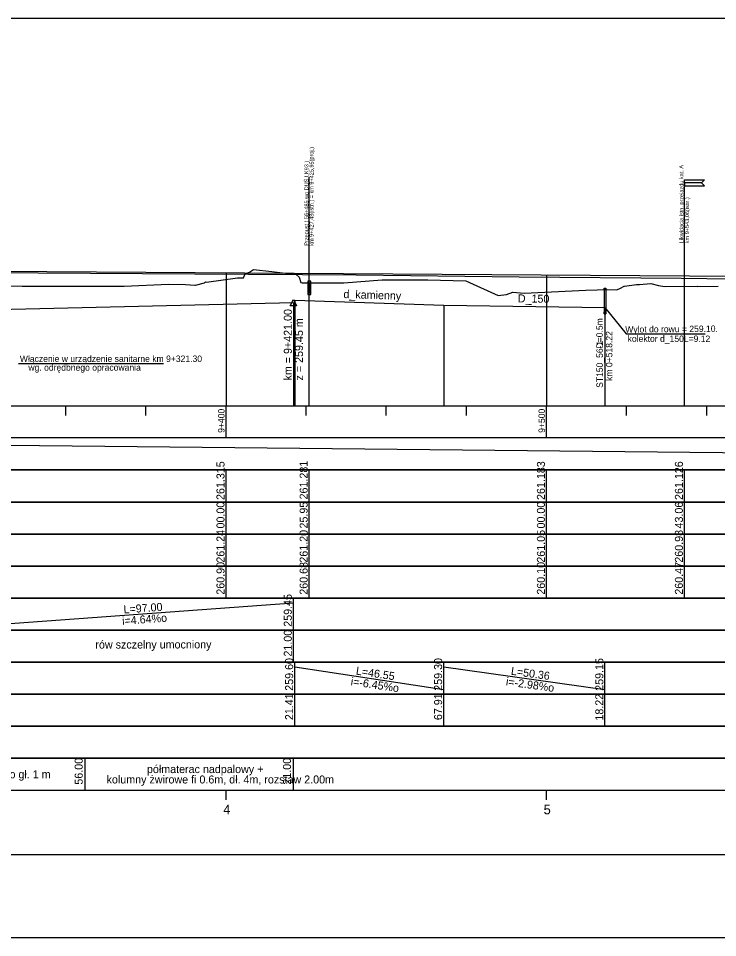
# Model space of a CAD drawing. Extents: x 6445630 to 6518227, y 5499240 to 5511716.
# Drawn here: x 6453966.4 to 6454184.6, y 5506751.3 to 5507038.3 of the extents above; entities that cross this region are included whole.
import ezdxf

# ---------------------------------------------------------------- set-up
doc = ezdxf.new("R2010")
doc.units = 0
for name, color, linetype in [('TOR_PROF-drenaze', 7, 'Continuous'), ('TOR_PROF-drenokolektory', 7, 'Continuous'), ('TOR_PROF-obiekty+opisy', 7, 'Continuous'), ('TOR_PROF-opisy glowne', 7, 'Continuous'), ('TOR_PROF-opisy pomocnicze', 7, 'Continuous'), ('TOR_PROF-rowy otwarte', 7, 'Continuous'), ('TOR_PROF-studnie i osadniki', 7, 'Continuous'), ('TOR_PROF-tabelka-geometria T1', 7, 'Continuous'), ('TOR_PROF-tabelka-kilometracja', 7, 'Continuous'), ('TOR_PROF-tabelka-odleglosci T1', 7, 'Continuous'), ('TOR_PROF-tabelka-pochylenia proj T1', 7, 'Continuous'), ('TOR_PROF-tabelka-rodzaj rowu T1', 7, 'Continuous'), ('TOR_PROF-tabelka-rodzaj rurociagow T1', 7, 'Continuous'), ('TOR_PROF-tabelka-rowyT1', 7, 'Continuous'), ('TOR_PROF-tabelka-rurociagi T1', 7, 'Continuous'), ('TOR_PROF-tabelka-rzedne istn T1', 7, 'Continuous'), ('TOR_PROF-tabelka-rzedne proj T1', 7, 'Continuous'), ('TOR_PROF-tabelka-teren istniejacy T1', 7, 'Continuous'), ('TOR_PROF-tabelka-warstwa ochronna T1', 7, 'Continuous'), ('TOR_PROF-tor istniejacy T2', 7, 'Continuous'), ('TOR_PROF-tor projektowany', 7, 'Continuous'), ('TOR_PROF-uklad odniesienia', 7, 'Continuous'), ('TOR_PROF-warstwa ochronna', 7, 'Continuous'), ('TOR_RAMKI-dodatkowe3', 7, 'Continuous'), ('TOR_RAMKI-MASKA WYCIECIA', 7, 'Continuous')]:
    doc.layers.add(name, color=color, linetype=linetype)

msp = doc.modelspace()

# ---------------------------------------------------------------- linework, layer by layer
at = {"layer": 'TOR_PROF-drenaze'}
for points in [[(6454052.63, 5506950.3), (6454099.12, 5506948.8)], [(6454099.12, 5506948.8), (6454149.43, 5506948.05)]]:
    msp.add_lwpolyline(points, dxfattribs=at)
at = {"layer": 'TOR_PROF-drenokolektory'}
for points in [[(6454052.63, 5506950.3), (6454052.63, 5506922.3), (6454052.63, 5506917.3), (6454052.63, 5506917.3)], [(6454099.12, 5506948.8), (6454099.12, 5506922.3), (6454099.12, 5506917.3), (6454099.12, 5506917.3)], [(6454099.12, 5506948.8), (6454099.12, 5506922.3), (6454099.12, 5506917.3), (6454099.12, 5506917.3)], [(6454099.12, 5506948.8), (6454099.12, 5506922.3), (6454099.12, 5506917.3), (6454099.12, 5506917.3)], [(6454149.43, 5506948.05), (6454149.43, 5506922.3), (6454149.43, 5506917.3), (6454149.43, 5506917.3)], [(6454149.43, 5506948.05), (6454149.43, 5506922.3), (6454149.43, 5506917.3), (6454149.43, 5506917.3)]]:
    msp.add_lwpolyline(points, dxfattribs=at)
at = {"layer": 'TOR_PROF-obiekty+opisy'}
for p, q in [((6454057.16, 5506917.3), (6454057.16, 5506988.68)), ((6454174.27, 5506917.3), (6454174.27, 5506987.94)), ((6453966.39, 5506930.59), (6454011.72, 5506930.59))]:
    msp.add_line(p, q, dxfattribs=at)
for points in [[(6454180.52, 5506987.94), (6454179.59, 5506987), (6454174.27, 5506987), (6454174.27, 5506987.94), (6454180.52, 5506987.94)], [(6454180.52, 5506986.06), (6454179.59, 5506987), (6454174.27, 5506987), (6454174.27, 5506986.06), (6454180.52, 5506986.06)], [(6454057.64, 5506952.14), (6454057.64, 5506956.22), (6454056.72, 5506956.22), (6454056.72, 5506952.14), (6454057.64, 5506952.14)], [(6454057.56, 5506952.68), (6454056.81, 5506952.68), (6454056.81, 5506955.68), (6454057.56, 5506955.68), (6454057.56, 5506952.68)]]:
    msp.add_lwpolyline(points, dxfattribs=at)
for points in [[(6454057.64, 5506956.22), (6454056.72, 5506956.22), (6454056.72, 5506952.14), (6454057.64, 5506952.14)], [(6454057.56, 5506955.68), (6454056.81, 5506955.68), (6454056.81, 5506952.68), (6454057.56, 5506952.68)]]:
    msp.add_lwpolyline(points, close=True, dxfattribs=at)
at = {"layer": 'TOR_PROF-opisy pomocnicze'}
msp.add_line((6454052.21, 5506949.55), (6454052.21, 5506924.35), dxfattribs=at)
msp.add_lwpolyline([(6454052.21, 5506950.55), (6454053.21, 5506948.55), (6454051.21, 5506948.55)], close=True, dxfattribs=at)
at = {"layer": 'TOR_PROF-rowy otwarte'}
msp.add_line((6453955.21, 5506947.3), (6454052.21, 5506949.55), dxfattribs=at)
msp.add_lwpolyline([(6454052.21, 5506949.55), (6454052.21, 5506922.3), (6454052.21, 5506917.3), (6454052.21, 5506917.3)], dxfattribs=at)
at = {"layer": 'TOR_PROF-studnie i osadniki'}
for p, q in [((6454149.18, 5506954.05), (6454149.18, 5506946.05)), ((6454149.18, 5506954.05), (6454149.68, 5506954.05)), ((6454149.68, 5506954.05), (6454149.68, 5506946.05)), ((6454149.18, 5506946.05), (6454149.68, 5506946.05))]:
    msp.add_line(p, q, dxfattribs=at)
for points in [[(6454149.18, 5506954.05), (6454149.68, 5506954.05), (6454149.68, 5506953.55), (6454149.18, 5506953.55)], [(6454149.18, 5506946.55), (6454149.68, 5506946.55), (6454149.68, 5506946.05), (6454149.18, 5506946.05)]]:
    msp.add_lwpolyline(points, close=True, dxfattribs=at)
at = {"layer": 'TOR_PROF-tabelka-geometria T1'}
for points in [[(6452423.2, 5506777.3), (6452515.66, 5506777.3), (6452515.66, 5506777.3), (6452555.66, 5506779.97), (6452555.66, 5506779.97), (6452695.25, 5506779.97), (6452695.25, 5506779.97), (6452735.25, 5506777.3), (6452735.25, 5506777.3), (6458247.17, 5506777.3)], [(6452331.21, 5506777.3), (6459531.21, 5506777.3)]]:
    msp.add_lwpolyline(points, dxfattribs=at)
at = {"layer": 'TOR_PROF-tabelka-kilometracja'}
for points in [[(6454031.21, 5506794.3), (6454031.21, 5506797.3)], [(6454131.21, 5506794.3), (6454131.21, 5506797.3)]]:
    msp.add_lwpolyline(points, dxfattribs=at)
at = {"layer": 'TOR_PROF-tabelka-odleglosci T1'}
msp.add_lwpolyline([(6452331.21, 5506877.3), (6459531.21, 5506877.3), (6459531.21, 5506887.3), (6452331.21, 5506887.3)], close=True, dxfattribs=at)
for points in [[(6454031.21, 5506877.3), (6454031.21, 5506887.3)], [(6454057.16, 5506877.3), (6454057.16, 5506887.3)], [(6454131.21, 5506877.3), (6454131.21, 5506887.3)], [(6454174.27, 5506877.3), (6454174.27, 5506887.3)]]:
    msp.add_lwpolyline(points, dxfattribs=at)
at = {"layer": 'TOR_PROF-tabelka-pochylenia proj T1'}
msp.add_lwpolyline([(6452331.21, 5506897.3), (6459531.21, 5506897.3), (6459531.21, 5506907.3), (6452331.21, 5506907.3)], close=True, dxfattribs=at)
msp.add_lwpolyline([(6453891.74, 5506905.8), (6454571.74, 5506898.8)], dxfattribs=at)
at = {"layer": 'TOR_PROF-tabelka-rodzaj rowu T1'}
for points in [[(6452331.21, 5506837.3), (6459531.21, 5506837.3), (6459531.21, 5506847.3), (6452331.21, 5506847.3)], [(6452331.21, 5506817.3), (6459531.21, 5506817.3), (6459531.21, 5506827.3), (6452331.21, 5506827.3)]]:
    msp.add_lwpolyline(points, close=True, dxfattribs=at)
for points in [[(6454052.21, 5506837.3), (6454052.21, 5506847.3)], [(6454052.63, 5506817.3), (6454052.63, 5506827.3)], [(6454099.12, 5506817.3), (6454099.12, 5506827.3)], [(6454149.43, 5506817.3), (6454149.43, 5506827.3)]]:
    msp.add_lwpolyline(points, dxfattribs=at)
at = {"layer": 'TOR_PROF-tabelka-rowyT1'}
msp.add_lwpolyline([(6452331.21, 5506847.3), (6459531.21, 5506847.3), (6459531.21, 5506857.3), (6452331.21, 5506857.3)], close=True, dxfattribs=at)
for points in [[(6453955.21, 5506848.8), (6454052.21, 5506855.8)], [(6454052.21, 5506847.3), (6454052.21, 5506857.3)]]:
    msp.add_lwpolyline(points, dxfattribs=at)
at = {"layer": 'TOR_PROF-tabelka-rurociagi T1'}
msp.add_lwpolyline([(6452331.21, 5506827.3), (6459531.21, 5506827.3), (6459531.21, 5506837.3), (6452331.21, 5506837.3)], close=True, dxfattribs=at)
for points in [[(6454052.63, 5506827.3), (6454052.63, 5506837.3)], [(6454052.63, 5506835.8), (6454099.12, 5506828.8)], [(6454099.12, 5506827.3), (6454099.12, 5506837.3)], [(6454099.12, 5506835.8), (6454149.43, 5506828.8)], [(6454149.43, 5506827.3), (6454149.43, 5506837.3)]]:
    msp.add_lwpolyline(points, dxfattribs=at)
at = {"layer": 'TOR_PROF-tabelka-rzedne istn T1'}
msp.add_lwpolyline([(6452331.21, 5506867.3), (6459531.21, 5506867.3), (6459531.21, 5506877.3), (6452331.21, 5506877.3)], close=True, dxfattribs=at)
for points in [[(6454031.21, 5506867.3), (6454031.21, 5506877.3)], [(6454057.16, 5506867.3), (6454057.16, 5506877.3)], [(6454131.21, 5506867.3), (6454131.21, 5506877.3)], [(6454174.27, 5506867.3), (6454174.27, 5506877.3)], [(6454031.21, 5506857.3), (6454031.21, 5506867.3)], [(6454031.21, 5506857.3), (6454031.21, 5506867.3)], [(6454031.21, 5506857.3), (6454031.21, 5506867.3)], [(6454057.16, 5506857.3), (6454057.16, 5506867.3)], [(6454057.16, 5506857.3), (6454057.16, 5506867.3)], [(6454057.16, 5506857.3), (6454057.16, 5506867.3)], [(6454131.21, 5506857.3), (6454131.21, 5506867.3)], [(6454131.21, 5506857.3), (6454131.21, 5506867.3)], [(6454131.21, 5506857.3), (6454131.21, 5506867.3)], [(6454174.27, 5506857.3), (6454174.27, 5506867.3)], [(6454174.27, 5506857.3), (6454174.27, 5506867.3)], [(6454174.27, 5506857.3), (6454174.27, 5506867.3)]]:
    msp.add_lwpolyline(points, dxfattribs=at)
at = {"layer": 'TOR_PROF-tabelka-rzedne proj T1'}
for p, q in [((6454149.43, 5506948.05), (6454156.03, 5506939.79)), ((6454156.03, 5506939.79), (6454180.68, 5506939.79))]:
    msp.add_line(p, q, dxfattribs=at)
msp.add_lwpolyline([(6452331.21, 5506887.3), (6459531.21, 5506887.3), (6459531.21, 5506897.3), (6452331.21, 5506897.3)], close=True, dxfattribs=at)
for points in [[(6454031.21, 5506887.3), (6454031.21, 5506897.3)], [(6454057.16, 5506887.3), (6454057.16, 5506897.3)], [(6454131.21, 5506887.3), (6454131.21, 5506897.3)], [(6454174.27, 5506887.3), (6454174.27, 5506897.3)]]:
    msp.add_lwpolyline(points, dxfattribs=at)
at = {"layer": 'TOR_PROF-tabelka-teren istniejacy T1'}
msp.add_lwpolyline([(6452331.21, 5506857.3), (6459531.21, 5506857.3), (6459531.21, 5506867.3), (6452331.21, 5506867.3)], close=True, dxfattribs=at)
msp.add_lwpolyline([(6452331.21, 5506857.3), (6459531.21, 5506857.3), (6459531.21, 5506867.3), (6452331.21, 5506867.3)], close=True, dxfattribs=at)
msp.add_lwpolyline([(6452331.21, 5506857.3), (6459531.21, 5506857.3), (6459531.21, 5506867.3), (6452331.21, 5506867.3)], close=True, dxfattribs=at)
at = {"layer": 'TOR_PROF-tabelka-warstwa ochronna T1'}
msp.add_lwpolyline([(6452331.21, 5506807.3), (6459531.21, 5506807.3), (6459531.21, 5506817.3), (6452331.21, 5506817.3)], close=True, dxfattribs=at)
at = {"layer": 'TOR_PROF-tor istniejacy T2'}
msp.add_lwpolyline([(6453721.23, 5506960.35), (6453772.37, 5506960.15), (6453821.89, 5506960), (6453874, 5506959.7), (6453921.91, 5506959.25), (6453972.57, 5506958.85), (6454021.5, 5506958.55), (6454071.75, 5506958.2), (6454122.63, 5506957.65), (6454173.38, 5506957.2), (6454220.6, 5506956.55), (6454269.16, 5506956), (6454323.07, 5506955.35), (6454355.88, 5506955.01), (6454397.48, 5506954.35), (6454424.75, 5506954.2), (6454427.73, 5506954.15), (6454469.33, 5506953.95), (6454473.85, 5506953.85), (6454522.48, 5506953.25), (6454572.26, 5506952.6), (6454622.45, 5506952.05)], dxfattribs=at)
at = {"layer": 'TOR_PROF-tor projektowany'}
for p, q in [((6453891.74, 5506959.8), (6454504.76, 5506955.75)), ((6453891.74, 5506959.8), (6454571.74, 5506955.3)), ((6454037.16, 5506958.54), (6454038.49, 5506959.06)), ((6454038.49, 5506959.06), (6454039.81, 5506959.93)), ((6454039.81, 5506959.93), (6454045.52, 5506959.24)), ((6454045.52, 5506959.24), (6454053.04, 5506958.29)), ((6454024.44, 5506955.74), (6454024.73, 5506956.04)), ((6454024.73, 5506956.04), (6454025.05, 5506955.91)), ((6454025.05, 5506955.91), (6454034.74, 5506957.33)), ((6454034.74, 5506957.33), (6454036.64, 5506957.25)), ((6454036.64, 5506957.25), (6454037.16, 5506958.54)), ((6454053.04, 5506958.29), (6454054.02, 5506957.47)), ((6454054.02, 5506957.47), (6454054.54, 5506955.87)), ((6454067.92, 5506955.73), (6454079.96, 5506956.66)), ((6454079.96, 5506956.66), (6454094.12, 5506956.69)), ((6454094.12, 5506956.69), (6454106.01, 5506956.35)), ((6453963.52, 5506954.76), (6453967.52, 5506954.73)), ((6453967.52, 5506954.73), (6453990.14, 5506954.66)), ((6453990.14, 5506954.66), (6453992.93, 5506954.68)), ((6453992.93, 5506954.68), (6453997.41, 5506954.73)), ((6453997.41, 5506954.73), (6453999.4, 5506954.69)), ((6453999.4, 5506954.69), (6454013.19, 5506955.34)), ((6454013.19, 5506955.34), (6454018.55, 5506955.17)), ((6454018.55, 5506955.17), (6454021.42, 5506954.98)), ((6454021.42, 5506954.98), (6454021.58, 5506955.01)), ((6454021.58, 5506955.01), (6454021.69, 5506954.99)), ((6454021.69, 5506954.99), (6454024.44, 5506955.74)), ((6454054.54, 5506955.87), (6454054.93, 5506955.71)), ((6454054.93, 5506955.71), (6454067.92, 5506955.73))]:
    msp.add_line(p, q, dxfattribs=at)
for points in [[(6454031.21, 5506958.88), (6454031.21, 5506922.3), (6454031.21, 5506917.3), (6454031.21, 5506917.3)], [(6454031.21, 5506958.88), (6454031.21, 5506922.3), (6454031.21, 5506917.3), (6454031.21, 5506917.3)], [(6454131.21, 5506958.22), (6454131.21, 5506922.3), (6454131.21, 5506917.3), (6454131.21, 5506917.3)], [(6454131.21, 5506958.22), (6454131.21, 5506922.3), (6454131.21, 5506917.3), (6454131.21, 5506917.3)]]:
    msp.add_lwpolyline(points, dxfattribs=at)
at = {"layer": 'TOR_PROF-uklad odniesienia'}
for p, q in [((6452331.21, 5506917.3), (6459531.21, 5506917.3)), ((6453981.21, 5506914.3), (6453981.21, 5506917.3)), ((6454006.21, 5506914.3), (6454006.21, 5506917.3)), ((6454031.21, 5506907.3), (6454031.21, 5506917.3)), ((6454056.21, 5506914.3), (6454056.21, 5506917.3)), ((6454081.21, 5506914.3), (6454081.21, 5506917.3)), ((6454106.21, 5506914.3), (6454106.21, 5506917.3)), ((6454131.21, 5506907.3), (6454131.21, 5506917.3)), ((6454156.21, 5506914.3), (6454156.21, 5506917.3)), ((6454181.21, 5506914.3), (6454181.21, 5506917.3))]:
    msp.add_line(p, q, dxfattribs=at)
at = {"layer": 'TOR_PROF-warstwa ochronna'}
msp.add_lwpolyline([(6452331.21, 5506797.3), (6459531.21, 5506797.3), (6459531.21, 5506807.3), (6452331.21, 5506807.3)], close=True, dxfattribs=at)
for points in [[(6453987.21, 5506797.3), (6453987.21, 5506807.3)], [(6454052.21, 5506797.3), (6454052.21, 5506807.3)]]:
    msp.add_lwpolyline(points, dxfattribs=at)
at = {"layer": 'TOR_RAMKI-dodatkowe3'}
for p, q in [((6454037.16, 5506958.54), (6454038.49, 5506959.06)), ((6454038.49, 5506959.06), (6454039.81, 5506959.93)), ((6454039.81, 5506959.93), (6454045.52, 5506959.24)), ((6454045.52, 5506959.24), (6454053.04, 5506958.29)), ((6454024.44, 5506955.74), (6454024.73, 5506956.04)), ((6454024.73, 5506956.04), (6454025.05, 5506955.91)), ((6454025.05, 5506955.91), (6454034.74, 5506957.33)), ((6454034.74, 5506957.33), (6454036.64, 5506957.25)), ((6454036.64, 5506957.25), (6454037.16, 5506958.54)), ((6454053.04, 5506958.29), (6454054.02, 5506957.47)), ((6454054.02, 5506957.47), (6454054.54, 5506955.87)), ((6454067.92, 5506955.73), (6454079.96, 5506956.66)), ((6454079.96, 5506956.66), (6454094.12, 5506956.69)), ((6454094.12, 5506956.69), (6454106.01, 5506956.35)), ((6454106.01, 5506956.35), (6454116.09, 5506951.79)), ((6453963.52, 5506954.76), (6453967.52, 5506954.73)), ((6453967.52, 5506954.73), (6453990.14, 5506954.66)), ((6453990.14, 5506954.66), (6453992.93, 5506954.68)), ((6453992.93, 5506954.68), (6453997.41, 5506954.73)), ((6453997.41, 5506954.73), (6453999.4, 5506954.69)), ((6453999.4, 5506954.69), (6454013.19, 5506955.34)), ((6454013.19, 5506955.34), (6454018.55, 5506955.17)), ((6454018.55, 5506955.17), (6454021.42, 5506954.98)), ((6454021.42, 5506954.98), (6454021.58, 5506955.01)), ((6454021.58, 5506955.01), (6454021.69, 5506954.99)), ((6454021.69, 5506954.99), (6454024.44, 5506955.74)), ((6454054.54, 5506955.87), (6454054.93, 5506955.71)), ((6454054.93, 5506955.71), (6454067.92, 5506955.73)), ((6454124.21, 5506952.46), (6454143.52, 5506953.42)), ((6454143.52, 5506953.42), (6454147.01, 5506953.52)), ((6454147.01, 5506953.52), (6454150.29, 5506953.61)), ((6454150.29, 5506953.61), (6454153.15, 5506953.58)), ((6454153.15, 5506953.58), (6454154.28, 5506954.09)), ((6454154.28, 5506954.09), (6454155.46, 5506954.67)), ((6454155.46, 5506954.67), (6454155.5, 5506954.69)), ((6454155.5, 5506954.69), (6454155.56, 5506954.73)), ((6454155.56, 5506954.73), (6454159.27, 5506955.18)), ((6454159.27, 5506955.18), (6454160.23, 5506955.17)), ((6454160.23, 5506955.17), (6454163.71, 5506955.48)), ((6454163.71, 5506955.48), (6454166.13, 5506954.94)), ((6454166.13, 5506954.94), (6454166.8, 5506954.84)), ((6454166.8, 5506954.84), (6454168.22, 5506954.64)), ((6454168.22, 5506954.64), (6454178.25, 5506954.65)), ((6454178.25, 5506954.65), (6454178.47, 5506954.6)), ((6454178.47, 5506954.6), (6454184.74, 5506954.74)), ((6454116.09, 5506951.79), (6454118.71, 5506952.08)), ((6454118.71, 5506952.08), (6454120.68, 5506952.8)), ((6454120.68, 5506952.8), (6454124.21, 5506952.46))]:
    msp.add_line(p, q, dxfattribs=at)
at = {"layer": 'TOR_RAMKI-MASKA WYCIECIA'}
msp.add_lwpolyline([(6453880.05, 5506751.3), (6455570.05, 5506751.3), (6455570.05, 5507038.3), (6453880.05, 5507038.3)], close=True, dxfattribs=at)

# ---------------------------------------------------------------- texts
at = {"layer": 'TOR_PROF-drenaze'}
for s, rotation, p in [('d_kamienny  ', 358.1523, (6454067.8, 5506951)), ('D_150  ', 359.1459, (6454122.23, 5506949.64))]:
    msp.add_text(s, height=2.5, rotation=rotation, dxfattribs=at).set_placement(p)
at = {"layer": 'TOR_PROF-obiekty+opisy'}
for s, p in [(' km 9+427,48(istn.) = km 9+425,95(proj.) ', (6454058.5, 5506966.83)), (' Przepust ( 56+485 wg DUŚ LK93 )', (6454056.89, 5506966.83)), ('Likwidacja istn. przejazdu kat. A ', (6454173.9, 5506968.08)), ('km 9+543,06(istn.)', (6454175.69, 5506968.12))]:
    msp.add_text(s, height=1.25, rotation=90, dxfattribs=at).set_placement(p)
at = {"layer": 'TOR_PROF-opisy glowne'}
for s, rotation, p in [('D=0.5m', 90, (6454148.75, 5506935.25)), ('Wylot do rowu = 259.10.', 0.4945, (6454155.79, 5506940.19)), ('km 0+518.22', 90, (6454151.74, 5506925.12)), ('kolektor d_150L=9.12', 359.8879, (6454156.52, 5506937.32)), ('ST150_56-1', 90, (6454148.79, 5506922.94))]:
    msp.add_text(s, height=2, rotation=rotation, dxfattribs=at).set_placement(p)
at = {"layer": 'TOR_PROF-opisy pomocnicze'}
for s, p in [('km = 9+421.00', (6454051.71, 5506925.25)), ('z = 259.45 m', (6454055.21, 5506925.25))]:
    msp.add_text(s, height=2.5, rotation=90, dxfattribs=at).set_placement(p)
for s, p in [('Włączenie w urządzenie sanitarne km 9+321.30', (6453966.84, 5506931.04)), ('wg. odrędbnego opracowania', (6453969.51, 5506928.3))]:
    msp.add_text(s, height=2, dxfattribs=at).set_placement(p)
at = {"layer": 'TOR_PROF-tabelka-kilometracja'}
for s, p in [('4', (6454030.32, 5506789.8)), ('5', (6454130.31, 5506789.8))]:
    msp.add_text(s, height=3, dxfattribs=at).set_placement(p)
at = {"layer": 'TOR_PROF-tabelka-odleglosci T1'}
for s, p in [('00.00', (6454030.71, 5506879.04)), ('25.95', (6454056.66, 5506879.03)), ('00.00', (6454130.71, 5506879.04)), ('43.06', (6454173.77, 5506879.04))]:
    msp.add_text(s, height=2.5, rotation=90, dxfattribs=at).set_placement(p)
at = {"layer": 'TOR_PROF-tabelka-rodzaj rowu T1'}
msp.add_text('21.00', height=2.5, rotation=90, dxfattribs=at).set_placement((6454051.71, 5506839.05))
at = {"layer": 'TOR_PROF-tabelka-rodzaj rurociagow T1'}
for s, p in [('21.41', (6454052.13, 5506819.21)), ('67.91', (6454098.62, 5506819.21)), ('18.22', (6454148.93, 5506819.06))]:
    msp.add_text(s, height=2.5, rotation=90, dxfattribs=at).set_placement(p)
at = {"layer": 'TOR_PROF-tabelka-rowyT1'}
for s, rotation, p in [('259.45', 90, (6454051.71, 5506848.36)), ('L=97.00', 4.1276, (6453999.29, 5506852.48)), ('i=4.64%o', 4.1276, (6453998.85, 5506848.94)), ('rów szczelny umocniony', 0.087, (6453990.42, 5506841.54))]:
    msp.add_text(s, height=2.5, rotation=rotation, dxfattribs=at).set_placement(p)
at = {"layer": 'TOR_PROF-tabelka-rurociagi T1'}
for s, rotation, p in [('259.60', 90, (6454052.13, 5506828.37)), ('259.30', 90, (6454098.62, 5506828.37)), ('259.15', 90, (6454148.93, 5506828.36)), ('L=46.55', 351.4387, (6454071.6, 5506833.45)), ('L=50.36', 352.0785, (6454119.99, 5506833.4)), ('i=-6.45%o', 351.4387, (6454069.99, 5506830.15)), ('i=-2.98%o', 352.0785, (6454118.42, 5506830.09))]:
    msp.add_text(s, height=2.5, rotation=rotation, dxfattribs=at).set_placement(p)
at = {"layer": 'TOR_PROF-tabelka-rzedne istn T1'}
for s, p in [('261.24', (6454030.71, 5506868.37)), ('261.20', (6454056.66, 5506868.37)), ('261.05', (6454130.71, 5506868.36)), ('260.98', (6454173.77, 5506868.36)), ('260.90', (6454030.71, 5506858.37)), ('260.68', (6454056.66, 5506858.36)), ('260.10', (6454130.71, 5506858.37)), ('260.47', (6454173.77, 5506858.37))]:
    msp.add_text(s, height=2.5, rotation=90, dxfattribs=at).set_placement(p)
at = {"layer": 'TOR_PROF-tabelka-rzedne proj T1'}
for s, p in [('261.315', (6454030.71, 5506887.93)), ('261.281', (6454056.66, 5506888.11)), ('261.183', (6454130.71, 5506887.94)), ('261.126', (6454173.77, 5506887.94))]:
    msp.add_text(s, height=2.5, rotation=90, dxfattribs=at).set_placement(p)
at = {"layer": 'TOR_PROF-uklad odniesienia'}
for s, p in [('9+400', (6454030.71, 5506908.91)), ('9+500', (6454130.71, 5506908.91))]:
    msp.add_text(s, height=2, rotation=90, dxfattribs=at).set_placement(p)
at = {"layer": 'TOR_PROF-warstwa ochronna'}
for s, p in [('56.00', (6453986.45, 5506799.05)), ('21.00', (6454051.45, 5506799.05))]:
    msp.add_text(s, height=2.5, rotation=90, dxfattribs=at).set_placement(p)
for s, p in [('półmaterac nadpalowy + ', (6454006.51, 5506802.67)), ('wymiana gruntów spoistych - miękkoplastycznych do gł. 1 m', (6453887.26, 5506801.05)), ('kolumny żwirowe fi 0.6m, dł. 4m, rozstaw 2.00m', (6453993.91, 5506799.43))]:
    msp.add_text(s, height=2.5, dxfattribs=at).set_placement(p)

doc.saveas('drawing.dxf')
